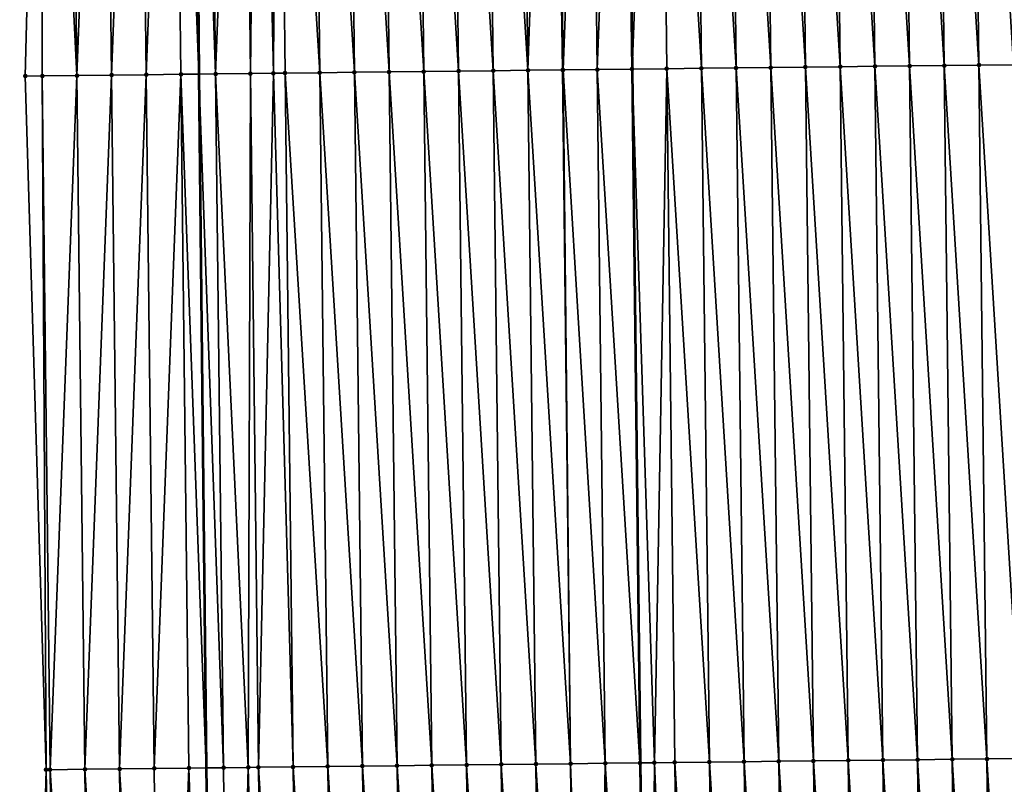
# Model space of a CAD drawing. Header units: feet. Extents: x 2007189 to 2022806, y 818621 to 837694.
# Tile 300 of 656: x 2011358 to 2011386, y 828287 to 828309. Entities that reach past the tile are written whole.
import ezdxf

# ---------------------------------------------------------------- set-up
doc = ezdxf.new("R2010")
doc.units = ezdxf.units.FT
doc.header["$MEASUREMENT"] = 0
for name, color, linetype, lineweight in [('EP_Travel Lane', 172, 'Continuous', 53), ('Road Shots', 141, 'Continuous', 100), ('Road X-Section', 40, 'Continuous', 13), ('STRIPING', 60, 'Continuous', 53)]:
    doc.layers.add(name, color=color, linetype=linetype, lineweight=lineweight)
doc.layers.add('I-77-MM17-21_SB-Surface-Border', color=7, linetype='Continuous')
doc.layers.add('I-77-MM17-21_SB-Surface-TIN', color=7, linetype='Continuous')

msp = doc.modelspace()

# ---------------------------------------------------------------- linework, layer by layer
at = {"layer": 'EP_Travel Lane'}
msp.add_polyline3d([(2011362.090459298, 828367.0091670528, 313.0134649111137), (2011362.301890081, 828347.0104009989, 312.9417075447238), (2011362.513324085, 828327.0113303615, 312.9429460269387), (2011362.724757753, 828307.0122913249, 312.9366085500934), (2011362.936191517, 828287.0132433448, 312.9324151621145), (2011363.147623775, 828267.0143377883, 312.8940771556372), (2011363.359057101, 828247.015331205, 312.8799341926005), (2011363.570491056, 828227.0162650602, 312.8800955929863), (2011364.027925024, 828206.7875783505, 312.8866901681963), (2011364.484733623, 828186.7927161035, 312.8711942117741), (2011364.967145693, 828166.7495134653, 312.8421257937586), (2011365.48060888, 828146.7560267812, 312.8297791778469), (2011365.994072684, 828126.7625160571, 312.8254975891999), (2011366.507535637, 828106.769038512, 312.8101367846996), (2011367.020998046, 828086.7755821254, 312.7878664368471), (2011367.592015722, 828066.3581299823, 312.7558330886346), (2011368.38799054, 828046.3738156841, 312.722223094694), (2011369.183961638, 828026.3895947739, 312.667155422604), (2011369.979932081, 828006.4053902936, 312.608368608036), (2011370.845028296, 827986.1266914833, 312.501901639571), (2011371.959655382, 827966.1582990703, 312.3544364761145), (2011373.074293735, 827946.1897048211, 312.2403113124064)], dxfattribs=at)
at = {"layer": 'I-77-MM17-21_SB-Surface-Border', "color": 3, "linetype": 'Continuous', "lineweight": -3}
msp.add_polyline3d([(2011369.992641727, 827946.0151542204, 312.348378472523), (2011368.398106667, 827965.9564717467, 312.4948800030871), (2011366.205569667, 827985.8638882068, 312.6671626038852), (2011365.127049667, 828006.194827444, 312.7721047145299), (2011363.640016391, 828026.1490374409, 312.8564500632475), (2011362.819983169, 828046.1322686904, 312.8998966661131), (2011362.123512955, 828066.1209136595, 312.9271184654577), (2011361.277085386, 828086.636423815, 312.9749362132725), (2011362.064469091, 828106.6614337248, 312.9423808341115), (2011360.74094608, 828126.6353787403, 312.953530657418), (2011360.864965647, 828146.6443886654, 312.918962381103), (2011359.573277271, 828166.6190859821, 312.9353243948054), (2011360.254247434, 828186.6997317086, 312.9327916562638), (2011358.595489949, 828206.668270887, 312.9389964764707), (2011359.660162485, 828226.9710545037, 312.9137369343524), (2011358.906641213, 828246.9638835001, 312.9109583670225), (2011357.880103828, 828266.953554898, 312.9108070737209), (2011358.321128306, 828286.96011335, 312.9173304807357), (2011357.719007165, 828306.9546546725, 312.9223915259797), (2011358.222383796, 828326.9619537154, 312.9236595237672), (2011359.913850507, 828346.9828838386, 312.9399741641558), (2011357.560014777, 828366.9570495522, 312.9894615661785)], dxfattribs=at)
at = {"layer": 'I-77-MM17-21_SB-Surface-TIN', "color": 128, "linetype": 'Continuous', "lineweight": -3}
for points in [[(2011363.207405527, 828307.0178428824, 312.9393436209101), (2011363.976834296, 828327.0281600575, 312.9522058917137), (2011362.97690049, 828327.0166542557, 312.9475624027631)], [(2011363.207405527, 828307.0178428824, 312.9393436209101), (2011364.207339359, 828307.0293465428, 312.9445005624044), (2011363.976834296, 828327.0281600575, 312.9522058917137)], [(2011364.207339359, 828307.0293465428, 312.9445005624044), (2011364.417307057, 828327.0332343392, 312.9528241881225), (2011363.976834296, 828327.0281600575, 312.9522058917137)], [(2011364.207339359, 828307.0293465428, 312.9445005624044), (2011364.873485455, 828307.0370195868, 312.9456783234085), (2011364.417307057, 828327.0332343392, 312.9528241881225)], [(2011364.873485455, 828307.0370195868, 312.9456783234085), (2011364.976767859, 828327.0396869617, 312.951790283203), (2011364.417307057, 828327.0332343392, 312.9528241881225)], [(2011364.873485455, 828307.0370195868, 312.9456783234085), (2011365.207272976, 828307.0408687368, 312.9452141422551), (2011364.976767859, 828327.0396869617, 312.951790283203)], [(2011366.207206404, 828307.0524073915, 312.9419814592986), (2011365.976701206, 828327.0512326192, 312.9468786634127), (2011364.976767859, 828327.0396869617, 312.951790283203)], [(2011365.207272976, 828307.0408687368, 312.9452141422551), (2011366.207206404, 828307.0524073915, 312.9419814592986), (2011364.976767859, 828327.0396869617, 312.951790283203)], [(2011367.207139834, 828307.0639457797, 312.9388125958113), (2011366.976634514, 828327.0627816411, 312.9411605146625), (2011365.976701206, 828327.0512326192, 312.9468786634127)], [(2011366.207206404, 828307.0524073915, 312.9419814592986), (2011367.207139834, 828307.0639457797, 312.9388125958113), (2011365.976701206, 828327.0512326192, 312.9468786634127)], [(2011368.207073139, 828307.0754951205, 312.9330179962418), (2011367.976567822, 828327.0743307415, 312.9354234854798), (2011366.976634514, 828327.0627816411, 312.9411605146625)], [(2011367.207139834, 828307.0639457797, 312.9388125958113), (2011368.207073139, 828307.0754951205, 312.9330179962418), (2011366.976634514, 828327.0627816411, 312.9411605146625)], [(2011369.207006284, 828307.0870582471, 312.9239182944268), (2011368.976501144, 828327.0858785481, 312.9299966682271), (2011367.976567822, 828327.0743307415, 312.9354234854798)], [(2011368.207073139, 828307.0754951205, 312.9330179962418), (2011369.207006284, 828307.0870582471, 312.9239182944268), (2011367.976567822, 828327.0743307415, 312.9354234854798)], [(2011370.206939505, 828307.09861482, 312.9163897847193), (2011369.976434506, 828327.0974228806, 312.9254027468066), (2011368.976501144, 828327.0858785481, 312.9299966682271)], [(2011369.207006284, 828307.0870582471, 312.9239182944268), (2011370.206939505, 828307.09861482, 312.9163897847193), (2011368.976501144, 828327.0858785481, 312.9299966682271)], [(2011371.206872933, 828307.1101534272, 312.9131684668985), (2011370.976367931, 828327.1089616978, 312.9221310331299), (2011369.976434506, 828327.0974228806, 312.9254027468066)], [(2011370.206939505, 828307.09861482, 312.9163897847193), (2011371.206872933, 828307.1101534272, 312.9131684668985), (2011369.976434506, 828327.0974228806, 312.9254027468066)], [(2011372.206806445, 828307.1216848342, 312.9116733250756), (2011371.976301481, 828327.1204897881, 312.9214310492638), (2011370.976367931, 828327.1089616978, 312.9221310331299)], [(2011371.206872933, 828307.1101534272, 312.9131684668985), (2011372.206806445, 828307.1216848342, 312.9116733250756), (2011370.976367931, 828327.1089616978, 312.9221310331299)], [(2011372.206806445, 828307.1216848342, 312.9116733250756), (2011372.895218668, 828327.1310772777, 312.9223638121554), (2011371.976301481, 828327.1204897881, 312.9214310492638)], [(2011372.206806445, 828307.1216848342, 312.9116733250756), (2011373.206740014, 828307.1332112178, 312.9113825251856), (2011372.895218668, 828327.1310772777, 312.9223638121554)], [(2011373.206740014, 828307.1332112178, 312.9113825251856), (2011372.976235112, 828327.1320107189, 312.9224475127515), (2011372.895218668, 828327.1310772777, 312.9223638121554)], [(2011373.220167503, 828307.1333660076, 312.9113764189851), (2011373.976168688, 828327.1435365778, 312.9222824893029), (2011372.976235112, 828327.1320107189, 312.9224475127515)], [(2011373.206740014, 828307.1332112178, 312.9113825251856), (2011373.220167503, 828307.1333660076, 312.9113764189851), (2011372.976235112, 828327.1320107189, 312.9224475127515)], [(2011373.220167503, 828307.1333660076, 312.9113764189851), (2011374.206673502, 828307.1447445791, 312.9094188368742), (2011373.976168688, 828327.1435365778, 312.9222824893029)], [(2011374.206673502, 828307.1447445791, 312.9094188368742), (2011374.972127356, 828327.1550244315, 312.9202455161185), (2011373.976168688, 828327.1435365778, 312.9222824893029)], [(2011374.206673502, 828307.1447445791, 312.9094188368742), (2011375.206606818, 828307.1562929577, 312.9038549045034), (2011374.972127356, 828327.1550244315, 312.9202455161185)], [(2011374.976102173, 828327.1550702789, 312.9202373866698), (2011374.972127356, 828327.1550244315, 312.9202455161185), (2011375.207089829, 828307.1562985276, 312.9038542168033)], [(2011375.206606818, 828307.1562929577, 312.9038549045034), (2011375.207089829, 828307.1562985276, 312.9038542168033), (2011374.972127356, 828327.1550244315, 312.9202455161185)], [(2011374.976102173, 828327.1550702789, 312.9202373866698), (2011375.207089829, 828307.1562985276, 312.9038542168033), (2011375.976035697, 828327.1666005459, 312.9190155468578)], [(2011376.206540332, 828307.1678240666, 312.9024312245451), (2011375.976035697, 828327.1666005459, 312.9190155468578), (2011375.207089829, 828307.1562985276, 312.9038542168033)], [(2011377.206473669, 828307.179370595, 312.8973107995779), (2011376.97596904, 828327.1781465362, 312.9140241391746), (2011375.976035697, 828327.1666005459, 312.9190155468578)], [(2011376.206540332, 828307.1678240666, 312.9024312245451), (2011377.206473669, 828307.179370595, 312.8973107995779), (2011375.976035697, 828327.1666005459, 312.9190155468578)], [(2011378.206406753, 828307.1909390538, 312.8869327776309), (2011377.975902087, 828327.189718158, 312.9028877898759), (2011376.97596904, 828327.1781465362, 312.9140241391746)], [(2011377.206473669, 828307.179370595, 312.8973107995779), (2011378.206406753, 828307.1909390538, 312.8869327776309), (2011376.97596904, 828327.1781465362, 312.9140241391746)], [(2011379.206339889, 828307.2025030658, 312.8776207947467), (2011378.975835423, 828327.2012647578, 312.8977503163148), (2011377.975902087, 828327.189718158, 312.9028877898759)], [(2011378.206406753, 828307.1909390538, 312.8869327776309), (2011379.206339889, 828307.2025030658, 312.8776207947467), (2011377.975902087, 828327.189718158, 312.9028877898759)], [(2011380.206273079, 828307.2140622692, 312.8694617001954), (2011379.975768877, 828327.2128011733, 312.8950543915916), (2011378.975835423, 828327.2012647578, 312.8977503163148)], [(2011379.206339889, 828307.2025030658, 312.8776207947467), (2011380.206273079, 828307.2140622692, 312.8694617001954), (2011378.975835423, 828327.2012647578, 312.8977503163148)], [(2011381.206206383, 828307.2256116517, 312.8636570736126), (2011380.97570217, 828327.2243515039, 312.8890224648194), (2011379.975768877, 828327.2128011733, 312.8950543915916)], [(2011380.206273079, 828307.2140622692, 312.8694617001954), (2011381.206206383, 828307.2256116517, 312.8636570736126), (2011379.975768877, 828327.2128011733, 312.8950543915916)], [(2011382.206139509, 828307.2371764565, 312.854155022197), (2011381.975635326, 828327.2359137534, 312.8801330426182), (2011380.97570217, 828327.2243515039, 312.8890224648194)], [(2011381.206206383, 828307.2256116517, 312.8636570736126), (2011382.206139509, 828307.2371764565, 312.854155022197), (2011380.97570217, 828327.2243515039, 312.8890224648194)], [(2011383.206072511, 828307.2487520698, 312.8420617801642), (2011382.975568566, 828327.2474686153, 312.8730147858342), (2011381.975635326, 828327.2359137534, 312.8801330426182)], [(2011382.206139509, 828307.2371764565, 312.854155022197), (2011383.206072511, 828307.2487520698, 312.8420617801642), (2011381.975635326, 828327.2359137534, 312.8801330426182)], [(2011384.206005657, 828307.2603151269, 312.8329787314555), (2011383.975501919, 828327.2590137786, 312.8682216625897), (2011382.975568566, 828327.2474686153, 312.8730147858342)], [(2011383.206072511, 828307.2487520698, 312.8420617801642), (2011384.206005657, 828307.2603151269, 312.8329787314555), (2011382.975568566, 828327.2474686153, 312.8730147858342)], [(2011385.205939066, 828307.2718553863, 312.8293612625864), (2011384.975435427, 828327.2705454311, 312.8666676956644), (2011383.975501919, 828327.2590137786, 312.8682216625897)], [(2011384.206005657, 828307.2603151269, 312.8329787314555), (2011385.205939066, 828307.2718553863, 312.8293612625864), (2011383.975501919, 828327.2590137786, 312.8682216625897)], [(2011386.205872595, 828307.2833853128, 312.8282210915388), (2011385.975368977, 828327.282073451, 312.8659845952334), (2011384.975435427, 828327.2705454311, 312.8666676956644)], [(2011385.205939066, 828307.2718553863, 312.8293612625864), (2011386.205872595, 828307.2833853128, 312.8282210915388), (2011384.975435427, 828327.2705454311, 312.8666676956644)], [(2011358.207736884, 828306.9602802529, 312.9241862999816), (2011358.222383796, 828326.9619537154, 312.9236595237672), (2011357.719007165, 828306.9546546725, 312.9223915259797)], [(2011358.207736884, 828306.9602802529, 312.9241862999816), (2011359.207670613, 828306.9717927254, 312.9272305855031), (2011358.222383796, 828326.9619537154, 312.9236595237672)], [(2011359.207670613, 828306.9717927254, 312.9272305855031), (2011358.977165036, 828326.9706509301, 312.9242218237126), (2011358.222383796, 828326.9619537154, 312.9236595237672)], [(2011359.207670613, 828306.9717927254, 312.9272305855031), (2011359.977098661, 828326.9821724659, 312.9250932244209), (2011358.977165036, 828326.9706509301, 312.9242218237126)], [(2011359.207670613, 828306.9717927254, 312.9272305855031), (2011360.20760425, 828306.983313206, 312.9283549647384), (2011359.977098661, 828326.9821724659, 312.9250932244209)], [(2011360.20760425, 828306.983313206, 312.9283549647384), (2011360.977032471, 828326.993677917, 312.9298208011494), (2011359.977098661, 828326.9821724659, 312.9250932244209)], [(2011360.20760425, 828306.983313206, 312.9283549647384), (2011361.207537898, 828306.994832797, 312.9296926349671), (2011360.977032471, 828326.993677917, 312.9298208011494)], [(2011361.207537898, 828306.994832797, 312.9296926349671), (2011361.976966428, 828327.0051706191, 312.9376048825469), (2011360.977032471, 828326.993677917, 312.9298208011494)], [(2011361.207537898, 828306.994832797, 312.9296926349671), (2011362.207471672, 828307.0063413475, 312.9336771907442), (2011361.976966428, 828327.0051706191, 312.9376048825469)], [(2011361.976966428, 828327.0051706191, 312.9376048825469), (2011362.724757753, 828307.0122913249, 312.9366085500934), (2011362.513324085, 828327.0113303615, 312.9429460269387)], [(2011362.207471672, 828307.0063413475, 312.9336771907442), (2011362.724757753, 828307.0122913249, 312.9366085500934), (2011361.976966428, 828327.0051706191, 312.9376048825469)], [(2011363.207405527, 828307.0178428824, 312.9393436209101), (2011362.97690049, 828327.0166542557, 312.9475624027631), (2011362.513324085, 828327.0113303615, 312.9429460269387)], [(2011363.207405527, 828307.0178428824, 312.9393436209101), (2011362.513324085, 828327.0113303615, 312.9429460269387), (2011362.724757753, 828307.0122913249, 312.9366085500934)], [(2011375.851770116, 828287.162457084, 312.8486108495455), (2011376.206540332, 828307.1678240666, 312.9024312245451), (2011375.207089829, 828307.1562985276, 312.9038542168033)], [(2011375.851770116, 828287.162457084, 312.8486108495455), (2011376.437043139, 828287.1692061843, 312.8478244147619), (2011376.206540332, 828307.1678240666, 312.9024312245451)], [(2011377.436976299, 828287.1807680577, 312.839025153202), (2011377.206473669, 828307.179370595, 312.8973107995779), (2011376.206540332, 828307.1678240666, 312.9024312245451)], [(2011376.437043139, 828287.1692061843, 312.8478244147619), (2011377.436976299, 828287.1807680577, 312.839025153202), (2011376.206540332, 828307.1678240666, 312.9024312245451)], [(2011378.436909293, 828287.1923443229, 312.8267755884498), (2011378.206406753, 828307.1909390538, 312.8869327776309), (2011377.206473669, 828307.179370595, 312.8973107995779)], [(2011377.436976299, 828287.1807680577, 312.839025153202), (2011378.436909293, 828287.1923443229, 312.8267755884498), (2011377.206473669, 828307.179370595, 312.8973107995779)], [(2011379.436842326, 828287.2039172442, 312.8153276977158), (2011379.206339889, 828307.2025030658, 312.8776207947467), (2011378.206406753, 828307.1909390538, 312.8869327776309)], [(2011378.436909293, 828287.1923443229, 312.8267755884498), (2011379.436842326, 828287.2039172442, 312.8153276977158), (2011378.206406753, 828307.1909390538, 312.8869327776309)], [(2011380.436775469, 828287.2154806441, 312.8061624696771), (2011380.206273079, 828307.2140622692, 312.8694617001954), (2011379.206339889, 828307.2025030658, 312.8776207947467)], [(2011379.436842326, 828287.2039172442, 312.8153276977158), (2011380.436775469, 828287.2154806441, 312.8061624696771), (2011379.206339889, 828307.2025030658, 312.8776207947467)], [(2011381.436708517, 828287.2270522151, 312.795038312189), (2011381.206206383, 828307.2256116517, 312.8636570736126), (2011380.206273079, 828307.2140622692, 312.8694617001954)], [(2011380.436775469, 828287.2154806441, 312.8061624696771), (2011381.436708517, 828287.2270522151, 312.795038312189), (2011380.206273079, 828307.2140622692, 312.8694617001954)], [(2011382.436641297, 828287.2386470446, 312.7783380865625), (2011382.206139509, 828307.2371764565, 312.854155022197), (2011381.206206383, 828307.2256116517, 312.8636570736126)], [(2011381.436708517, 828287.2270522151, 312.795038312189), (2011382.436641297, 828287.2386470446, 312.7783380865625), (2011381.206206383, 828307.2256116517, 312.8636570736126)], [(2011383.436574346, 828287.2502185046, 312.7672405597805), (2011383.206072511, 828307.2487520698, 312.8420617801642), (2011382.206139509, 828307.2371764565, 312.854155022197)], [(2011382.436641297, 828287.2386470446, 312.7783380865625), (2011383.436574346, 828287.2502185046, 312.7672405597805), (2011382.206139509, 828307.2371764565, 312.854155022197)], [(2011384.436507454, 828287.2617849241, 312.7573513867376), (2011384.206005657, 828307.2603151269, 312.8329787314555), (2011383.206072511, 828307.2487520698, 312.8420617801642)], [(2011383.436574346, 828287.2502185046, 312.7672405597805), (2011384.436507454, 828287.2617849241, 312.7573513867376), (2011383.206072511, 828307.2487520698, 312.8420617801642)], [(2011385.436440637, 828287.2733448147, 312.7490275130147), (2011385.205939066, 828307.2718553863, 312.8293612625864), (2011384.206005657, 828307.2603151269, 312.8329787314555)], [(2011384.436507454, 828287.2617849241, 312.7573513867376), (2011385.436440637, 828287.2733448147, 312.7490275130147), (2011384.206005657, 828307.2603151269, 312.8329787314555)], [(2011386.436374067, 828287.2848832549, 312.7458461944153), (2011386.205872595, 828307.2833853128, 312.8282210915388), (2011385.205939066, 828307.2718553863, 312.8293612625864)], [(2011385.436440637, 828287.2733448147, 312.7490275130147), (2011386.436374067, 828287.2848832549, 312.7458461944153), (2011385.205939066, 828307.2718553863, 312.8293612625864)], [(2011358.321128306, 828286.96011335, 312.9173304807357), (2011358.207736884, 828306.9602802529, 312.9241862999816), (2011357.719007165, 828306.9546546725, 312.9223915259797)], [(2011358.438242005, 828286.9614616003, 312.9177127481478), (2011359.207670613, 828306.9717927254, 312.9272305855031), (2011358.207736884, 828306.9602802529, 312.9241862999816)], [(2011358.438242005, 828286.9614616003, 312.9177127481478), (2011358.207736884, 828306.9602802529, 312.9241862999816), (2011358.321128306, 828286.96011335, 312.9173304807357)], [(2011358.438242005, 828286.9614616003, 312.9177127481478), (2011359.438175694, 828286.9729776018, 312.9199109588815), (2011359.207670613, 828306.9717927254, 312.9272305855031)], [(2011359.438175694, 828286.9729776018, 312.9199109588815), (2011360.20760425, 828306.983313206, 312.9283549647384), (2011359.207670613, 828306.9717927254, 312.9272305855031)], [(2011359.438175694, 828286.9729776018, 312.9199109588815), (2011360.438109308, 828286.9845000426, 312.9205653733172), (2011360.20760425, 828306.983313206, 312.9283549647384)], [(2011360.438109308, 828286.9845000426, 312.9205653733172), (2011361.207537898, 828306.994832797, 312.9296926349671), (2011360.20760425, 828306.983313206, 312.9283549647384)], [(2011360.438109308, 828286.9845000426, 312.9205653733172), (2011361.438043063, 828286.9960102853, 312.924144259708), (2011361.207537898, 828306.994832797, 312.9296926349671)], [(2011361.438043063, 828286.9960102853, 312.924144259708), (2011362.207471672, 828307.0063413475, 312.9336771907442), (2011361.207537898, 828306.994832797, 312.9296926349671)], [(2011361.438043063, 828286.9960102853, 312.924144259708), (2011362.437976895, 828287.0075138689, 312.9293195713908), (2011362.207471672, 828307.0063413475, 312.9336771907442)], [(2011362.207471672, 828307.0063413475, 312.9336771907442), (2011362.936191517, 828287.0132433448, 312.9324151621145), (2011362.724757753, 828307.0122913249, 312.9366085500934)], [(2011362.437976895, 828287.0075138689, 312.9293195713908), (2011362.936191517, 828287.0132433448, 312.9324151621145), (2011362.207471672, 828307.0063413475, 312.9336771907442)], [(2011363.437910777, 828287.0190131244, 312.9355325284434), (2011363.207405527, 828307.0178428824, 312.9393436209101), (2011362.724757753, 828307.0122913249, 312.9366085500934)], [(2011363.437910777, 828287.0190131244, 312.9355325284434), (2011362.724757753, 828307.0122913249, 312.9366085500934), (2011362.936191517, 828287.0132433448, 312.9324151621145)], [(2011364.145504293, 828287.0271626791, 312.9370002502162), (2011364.207339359, 828307.0293465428, 312.9445005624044), (2011363.207405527, 828307.0178428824, 312.9393436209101)], [(2011363.437910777, 828287.0190131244, 312.9355325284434), (2011364.145504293, 828287.0271626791, 312.9370002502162), (2011363.207405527, 828307.0178428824, 312.9393436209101)], [(2011364.145504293, 828287.0271626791, 312.9370002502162), (2011364.437844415, 828287.0305335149, 312.9366785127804), (2011364.207339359, 828307.0293465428, 312.9445005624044)], [(2011364.437844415, 828287.0305335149, 312.9366785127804), (2011364.873485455, 828307.0370195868, 312.9456783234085), (2011364.207339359, 828307.0293465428, 312.9445005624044)], [(2011364.437844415, 828287.0305335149, 312.9366785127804), (2011365.437777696, 828287.0420848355, 312.9304092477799), (2011364.873485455, 828307.0370195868, 312.9456783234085)], [(2011365.437777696, 828287.0420848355, 312.9304092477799), (2011365.207272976, 828307.0408687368, 312.9452141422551), (2011364.873485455, 828307.0370195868, 312.9456783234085)], [(2011366.437710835, 828287.0536485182, 312.9211762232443), (2011366.207206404, 828307.0524073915, 312.9419814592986), (2011365.207272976, 828307.0408687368, 312.9452141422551)], [(2011365.437777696, 828287.0420848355, 312.9304092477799), (2011366.437710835, 828287.0536485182, 312.9211762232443), (2011365.207272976, 828307.0408687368, 312.9452141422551)], [(2011367.437643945, 828287.0652147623, 312.9113291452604), (2011367.207139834, 828307.0639457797, 312.9388125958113), (2011366.207206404, 828307.0524073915, 312.9419814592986)], [(2011366.437710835, 828287.0536485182, 312.9211762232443), (2011367.437643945, 828287.0652147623, 312.9113291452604), (2011366.207206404, 828307.0524073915, 312.9419814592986)], [(2011368.437577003, 828287.0767854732, 312.9004112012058), (2011368.207073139, 828307.0754951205, 312.9330179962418), (2011367.207139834, 828307.0639457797, 312.9388125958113)], [(2011367.437643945, 828287.0652147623, 312.9113291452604), (2011368.437577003, 828287.0767854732, 312.9004112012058), (2011367.207139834, 828307.0639457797, 312.9388125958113)], [(2011369.437509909, 828287.0883694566, 312.8863112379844), (2011369.207006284, 828307.0870582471, 312.9239182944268), (2011368.207073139, 828307.0754951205, 312.9330179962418)], [(2011368.437577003, 828287.0767854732, 312.9004112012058), (2011369.437509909, 828287.0883694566, 312.8863112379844), (2011368.207073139, 828307.0754951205, 312.9330179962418)], [(2011370.437442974, 828287.0999395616, 312.8755385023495), (2011370.206939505, 828307.09861482, 312.9163897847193), (2011369.207006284, 828307.0870582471, 312.9239182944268)], [(2011369.437509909, 828287.0883694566, 312.8863112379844), (2011370.437442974, 828287.0999395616, 312.8755385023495), (2011369.207006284, 828307.0870582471, 312.9239182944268)], [(2011371.437376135, 828287.1115013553, 312.8667583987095), (2011371.206872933, 828307.1101534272, 312.9131684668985), (2011370.206939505, 828307.09861482, 312.9163897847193)], [(2011370.437442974, 828287.0999395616, 312.8755385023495), (2011371.437376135, 828287.1115013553, 312.8667583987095), (2011370.206939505, 828307.09861482, 312.9163897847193)], [(2011372.437309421, 828287.123052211, 312.8606005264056), (2011372.206806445, 828307.1216848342, 312.9116733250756), (2011371.206872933, 828307.1101534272, 312.9131684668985)], [(2011371.437376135, 828287.1115013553, 312.8667583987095), (2011372.437309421, 828287.123052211, 312.8606005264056), (2011371.206872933, 828307.1101534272, 312.9131684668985)], [(2011373.437242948, 828287.134582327, 312.8594149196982), (2011373.206740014, 828307.1332112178, 312.9113825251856), (2011372.206806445, 828307.1216848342, 312.9116733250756)], [(2011372.437309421, 828287.123052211, 312.8606005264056), (2011373.437242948, 828287.134582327, 312.8594149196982), (2011372.206806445, 828307.1216848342, 312.9116733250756)], [(2011373.437242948, 828287.134582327, 312.8594149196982), (2011373.220167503, 828307.1333660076, 312.9113764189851), (2011373.206740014, 828307.1332112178, 312.9113825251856)], [(2011374.437176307, 828287.1461269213, 312.854758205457), (2011374.206673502, 828307.1447445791, 312.9094188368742), (2011373.220167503, 828307.1333660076, 312.9113764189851)], [(2011373.437242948, 828287.134582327, 312.8594149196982), (2011374.437176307, 828287.1461269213, 312.854758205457), (2011373.220167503, 828307.1333660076, 312.9113764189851)], [(2011375.437109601, 828287.1576770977, 312.8487632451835), (2011375.206606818, 828307.1562929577, 312.9038549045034), (2011374.206673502, 828307.1447445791, 312.9094188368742)], [(2011374.437176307, 828287.1461269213, 312.854758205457), (2011375.437109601, 828287.1576770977, 312.8487632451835), (2011374.206673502, 828307.1447445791, 312.9094188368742)], [(2011375.437109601, 828287.1576770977, 312.8487632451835), (2011375.207089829, 828307.1562985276, 312.9038542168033), (2011375.206606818, 828307.1562929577, 312.9038549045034)], [(2011375.851770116, 828287.162457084, 312.8486108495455), (2011375.207089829, 828307.1562985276, 312.9038542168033), (2011375.442050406, 828287.1577340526, 312.8487614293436)], [(2011375.437109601, 828287.1576770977, 312.8487632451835), (2011375.442050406, 828287.1577340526, 312.8487614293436), (2011375.207089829, 828307.1562985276, 312.9038542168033)], [(2011362.437976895, 828287.0075138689, 312.9293195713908), (2011363.147623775, 828267.0143377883, 312.8940771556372), (2011362.936191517, 828287.0132433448, 312.9324151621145)], [(2011363.668414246, 828267.0203378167, 312.8946930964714), (2011363.437910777, 828287.0190131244, 312.9355325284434), (2011362.936191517, 828287.0132433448, 312.9324151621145)], [(2011363.668414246, 828267.0203378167, 312.8946930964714), (2011362.936191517, 828287.0132433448, 312.9324151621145), (2011363.147623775, 828267.0143377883, 312.8940771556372)], [(2011363.668414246, 828267.0203378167, 312.8946930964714), (2011364.145504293, 828287.0271626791, 312.9370002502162), (2011363.437910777, 828287.0190131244, 312.9355325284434)], [(2011363.668414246, 828267.0203378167, 312.8946930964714), (2011364.668347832, 828267.0318627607, 312.8947473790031), (2011364.145504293, 828287.0271626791, 312.9370002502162)], [(2011364.668347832, 828267.0318627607, 312.8947473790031), (2011364.437844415, 828287.0305335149, 312.9366785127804), (2011364.145504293, 828287.0271626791, 312.9370002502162)], [(2011365.668281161, 828267.0434099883, 312.8894593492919), (2011365.437777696, 828287.0420848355, 312.9304092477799), (2011364.437844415, 828287.0305335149, 312.9366785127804)], [(2011364.668347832, 828267.0318627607, 312.8947473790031), (2011365.668281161, 828267.0434099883, 312.8894593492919), (2011364.437844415, 828287.0305335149, 312.9366785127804)], [(2011366.668214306, 828267.0549731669, 312.8803471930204), (2011366.437710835, 828287.0536485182, 312.9211762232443), (2011365.437777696, 828287.0420848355, 312.9304092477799)], [(2011365.668281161, 828267.0434099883, 312.8894593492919), (2011366.668214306, 828267.0549731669, 312.8803471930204), (2011365.437777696, 828287.0420848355, 312.9304092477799)], [(2011367.668147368, 828267.0665434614, 312.8695290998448), (2011367.437643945, 828287.0652147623, 312.9113291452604), (2011366.437710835, 828287.0536485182, 312.9211762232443)], [(2011366.668214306, 828267.0549731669, 312.8803471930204), (2011367.668147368, 828267.0665434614, 312.8695290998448), (2011366.437710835, 828287.0536485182, 312.9211762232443)], [(2011368.668080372, 828267.0781188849, 312.8574812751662), (2011368.437577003, 828287.0767854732, 312.9004112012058), (2011367.437643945, 828287.0652147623, 312.9113291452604)], [(2011367.668147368, 828267.0665434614, 312.8695290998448), (2011368.668080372, 828267.0781188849, 312.8574812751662), (2011367.437643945, 828287.0652147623, 312.9113291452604)], [(2011369.668013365, 828267.089695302, 312.8451953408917), (2011369.437509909, 828287.0883694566, 312.8863112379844), (2011368.437577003, 828287.0767854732, 312.9004112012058)], [(2011368.668080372, 828267.0781188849, 312.8574812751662), (2011369.668013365, 828267.089695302, 312.8451953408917), (2011368.437577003, 828287.0767854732, 312.9004112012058)], [(2011370.667946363, 828267.1012711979, 312.8330342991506), (2011370.437442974, 828287.0999395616, 312.8755385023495), (2011369.437509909, 828287.0883694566, 312.8863112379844)], [(2011369.668013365, 828267.089695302, 312.8451953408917), (2011370.667946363, 828267.1012711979, 312.8330342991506), (2011369.437509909, 828287.0883694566, 312.8863112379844)], [(2011371.66787952, 828267.1128333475, 312.824168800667), (2011371.437376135, 828287.1115013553, 312.8667583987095), (2011370.437442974, 828287.0999395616, 312.8755385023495)], [(2011370.667946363, 828267.1012711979, 312.8330342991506), (2011371.66787952, 828267.1128333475, 312.824168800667), (2011370.437442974, 828287.0999395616, 312.8755385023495)], [(2011372.667812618, 828267.1244005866, 312.8140831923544), (2011372.437309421, 828287.123052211, 312.8606005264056), (2011371.437376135, 828287.1115013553, 312.8667583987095)], [(2011371.66787952, 828267.1128333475, 312.824168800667), (2011372.667812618, 828267.1244005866, 312.8140831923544), (2011371.437376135, 828287.1115013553, 312.8667583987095)], [(2011373.66774583, 828267.1359578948, 312.8063784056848), (2011373.437242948, 828287.134582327, 312.8594149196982), (2011372.437309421, 828287.123052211, 312.8606005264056)], [(2011372.667812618, 828267.1244005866, 312.8140831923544), (2011373.66774583, 828267.1359578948, 312.8063784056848), (2011372.437309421, 828287.123052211, 312.8606005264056)], [(2011374.142066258, 828267.1414271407, 312.8058369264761), (2011374.437176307, 828287.1461269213, 312.854758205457), (2011373.437242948, 828287.134582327, 312.8594149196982)], [(2011373.66774583, 828267.1359578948, 312.8063784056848), (2011374.142066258, 828267.1414271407, 312.8058369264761), (2011373.437242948, 828287.134582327, 312.8594149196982)], [(2011374.142066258, 828267.1414271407, 312.8058369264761), (2011374.667679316, 828267.1474915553, 312.8043430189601), (2011374.437176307, 828287.1461269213, 312.854758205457)], [(2011375.66761243, 828267.1590573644, 312.794600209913), (2011375.437109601, 828287.1576770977, 312.8487632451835), (2011374.437176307, 828287.1461269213, 312.854758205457)], [(2011374.667679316, 828267.1474915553, 312.8043430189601), (2011375.66761243, 828267.1590573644, 312.794600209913), (2011374.437176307, 828287.1461269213, 312.854758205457)], [(2011375.66761243, 828267.1590573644, 312.794600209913), (2011375.442050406, 828287.1577340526, 312.8487614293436), (2011375.437109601, 828287.1576770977, 312.8487632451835)], [(2011375.851770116, 828287.162457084, 312.8486108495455), (2011375.442050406, 828287.1577340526, 312.8487614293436), (2011375.677011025, 828267.159165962, 312.7945354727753)], [(2011375.66761243, 828267.1590573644, 312.794600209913), (2011375.677011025, 828267.159165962, 312.7945354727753), (2011375.442050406, 828287.1577340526, 312.8487614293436)], [(2011376.667545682, 828267.1706112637, 312.7877127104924), (2011375.851770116, 828287.162457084, 312.8486108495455), (2011375.677011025, 828267.159165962, 312.7945354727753)], [(2011376.667545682, 828267.1706112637, 312.7877127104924), (2011376.437043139, 828287.1692061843, 312.8478244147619), (2011375.851770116, 828287.162457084, 312.8486108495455)], [(2011377.667478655, 828267.1821893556, 312.7750251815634), (2011377.436976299, 828287.1807680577, 312.839025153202), (2011376.437043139, 828287.1692061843, 312.8478244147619)], [(2011376.667545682, 828267.1706112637, 312.7877127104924), (2011377.667478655, 828267.1821893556, 312.7750251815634), (2011376.437043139, 828287.1692061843, 312.8478244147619)], [(2011378.667411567, 828267.1937727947, 312.761055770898), (2011378.436909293, 828287.1923443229, 312.8267755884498), (2011377.436976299, 828287.1807680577, 312.839025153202)], [(2011377.667478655, 828267.1821893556, 312.7750251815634), (2011378.667411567, 828267.1937727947, 312.761055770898), (2011377.436976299, 828287.1807680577, 312.839025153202)], [(2011379.667344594, 828267.2053461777, 312.7494971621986), (2011379.436842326, 828287.2039172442, 312.8153276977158), (2011378.436909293, 828287.1923443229, 312.8267755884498)], [(2011378.667411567, 828267.1937727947, 312.761055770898), (2011379.667344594, 828267.2053461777, 312.7494971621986), (2011378.436909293, 828287.1923443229, 312.8267755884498)], [(2011380.667277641, 828267.21691782, 312.7383558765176), (2011380.436775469, 828287.2154806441, 312.8061624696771), (2011379.436842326, 828287.2039172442, 312.8153276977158)], [(2011379.667344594, 828267.2053461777, 312.7494971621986), (2011380.667277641, 828267.21691782, 312.7383558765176), (2011379.436842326, 828287.2039172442, 312.8153276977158)], [(2011381.667210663, 828267.2284916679, 312.7266858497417), (2011381.436708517, 828287.2270522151, 312.795038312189), (2011380.436775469, 828287.2154806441, 312.8061624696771)], [(2011380.667277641, 828267.21691782, 312.7383558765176), (2011381.667210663, 828267.2284916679, 312.7266858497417), (2011380.436775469, 828287.2154806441, 312.8061624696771)], [(2011382.66714333, 828267.2400963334, 312.7076274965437), (2011382.436641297, 828287.2386470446, 312.7783380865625), (2011381.436708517, 828287.2270522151, 312.795038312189)], [(2011381.667210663, 828267.2284916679, 312.7266858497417), (2011382.66714333, 828267.2400963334, 312.7076274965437), (2011381.436708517, 828287.2270522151, 312.795038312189)], [(2011383.667076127, 828267.2516896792, 312.6912829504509), (2011383.436574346, 828287.2502185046, 312.7672405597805), (2011382.436641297, 828287.2386470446, 312.7783380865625)], [(2011382.66714333, 828267.2400963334, 312.7076274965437), (2011383.667076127, 828267.2516896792, 312.6912829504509), (2011382.436641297, 828287.2386470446, 312.7783380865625)], [(2011384.667009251, 828267.2632547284, 312.6817223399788), (2011384.436507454, 828287.2617849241, 312.7573513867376), (2011383.436574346, 828287.2502185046, 312.7672405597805)], [(2011383.667076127, 828267.2516896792, 312.6912829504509), (2011384.667009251, 828267.2632547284, 312.6817223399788), (2011383.436574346, 828287.2502185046, 312.7672405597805)], [(2011385.666942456, 828267.2748126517, 312.6738701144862), (2011385.436440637, 828287.2733448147, 312.7490275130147), (2011384.436507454, 828287.2617849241, 312.7573513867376)], [(2011384.667009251, 828267.2632547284, 312.6817223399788), (2011385.666942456, 828267.2748126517, 312.6738701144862), (2011384.436507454, 828287.2617849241, 312.7573513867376)], [(2011386.666875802, 828267.2863584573, 312.6689230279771), (2011386.436374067, 828287.2848832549, 312.7458461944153), (2011385.436440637, 828287.2733448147, 312.7490275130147)], [(2011385.666942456, 828267.2748126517, 312.6738701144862), (2011386.666875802, 828267.2863584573, 312.6689230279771), (2011385.436440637, 828287.2733448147, 312.7490275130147)], [(2011358.668746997, 828266.9626542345, 312.9085332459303), (2011358.321128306, 828286.96011335, 312.9173304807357), (2011357.880103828, 828266.953554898, 312.9108070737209)], [(2011358.668746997, 828266.9626542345, 312.9085332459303), (2011358.438242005, 828286.9614616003, 312.9177127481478), (2011358.321128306, 828286.96011335, 312.9173304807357)], [(2011359.668680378, 828266.9741969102, 312.9043365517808), (2011359.438175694, 828286.9729776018, 312.9199109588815), (2011358.438242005, 828286.9614616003, 312.9177127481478)], [(2011358.668746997, 828266.9626542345, 312.9085332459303), (2011359.668680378, 828266.9741969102, 312.9043365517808), (2011358.438242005, 828286.9614616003, 312.9177127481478)], [(2011360.668613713, 828266.9857436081, 312.8991755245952), (2011360.438109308, 828286.9845000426, 312.9205653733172), (2011359.438175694, 828286.9729776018, 312.9199109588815)], [(2011359.668680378, 828266.9741969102, 312.9043365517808), (2011360.668613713, 828266.9857436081, 312.8991755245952), (2011359.438175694, 828286.9729776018, 312.9199109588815)], [(2011361.668547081, 828266.9972873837, 312.8947150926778), (2011361.438043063, 828286.9960102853, 312.924144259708), (2011360.438109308, 828286.9845000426, 312.9205653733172)], [(2011360.668613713, 828266.9857436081, 312.8991755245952), (2011361.668547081, 828266.9972873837, 312.8947150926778), (2011360.438109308, 828286.9845000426, 312.9205653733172)], [(2011361.668547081, 828266.9972873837, 312.8947150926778), (2011362.437976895, 828287.0075138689, 312.9293195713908), (2011361.438043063, 828286.9960102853, 312.924144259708)], [(2011361.668547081, 828266.9972873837, 312.8947150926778), (2011362.668480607, 828267.0088175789, 312.8935104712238), (2011362.437976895, 828287.0075138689, 312.9293195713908)], [(2011362.668480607, 828267.0088175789, 312.8935104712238), (2011363.147623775, 828267.0143377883, 312.8940771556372), (2011362.437976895, 828287.0075138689, 312.9293195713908)]]:
    msp.add_3dface(points, dxfattribs=at)
at = {"layer": 'Road Shots', "lineweight": 100}
for p in [(2011376.206540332, 828307.1678240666, 312.9024312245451), (2011377.206473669, 828307.179370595, 312.8973107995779), (2011378.206406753, 828307.1909390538, 312.8869327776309), (2011379.206339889, 828307.2025030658, 312.8776207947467), (2011380.206273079, 828307.2140622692, 312.8694617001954), (2011381.206206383, 828307.2256116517, 312.8636570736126), (2011382.206139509, 828307.2371764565, 312.854155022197), (2011383.206072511, 828307.2487520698, 312.8420617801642), (2011384.206005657, 828307.2603151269, 312.8329787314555), (2011385.205939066, 828307.2718553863, 312.8293612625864), (2011357.719007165, 828306.9546546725, 312.9223915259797), (2011358.207736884, 828306.9602802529, 312.9241862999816), (2011359.207670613, 828306.9717927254, 312.9272305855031), (2011360.20760425, 828306.983313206, 312.9283549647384), (2011361.207537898, 828306.994832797, 312.9296926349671), (2011362.207471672, 828307.0063413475, 312.9336771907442), (2011363.207405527, 828307.0178428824, 312.9393436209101), (2011364.207339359, 828307.0293465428, 312.9445005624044), (2011364.873485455, 828307.0370195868, 312.9456783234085), (2011365.207272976, 828307.0408687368, 312.9452141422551), (2011366.207206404, 828307.0524073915, 312.9419814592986), (2011367.207139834, 828307.0639457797, 312.9388125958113), (2011368.207073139, 828307.0754951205, 312.9330179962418), (2011369.207006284, 828307.0870582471, 312.9239182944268), (2011370.206939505, 828307.09861482, 312.9163897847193), (2011371.206872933, 828307.1101534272, 312.9131684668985), (2011372.206806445, 828307.1216848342, 312.9116733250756), (2011373.206740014, 828307.1332112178, 312.9113825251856), (2011373.220167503, 828307.1333660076, 312.9113764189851), (2011374.206673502, 828307.1447445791, 312.9094188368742), (2011375.206606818, 828307.1562929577, 312.9038549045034), (2011363.437910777, 828287.0190131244, 312.9355325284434), (2011364.145504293, 828287.0271626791, 312.9370002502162), (2011364.437844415, 828287.0305335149, 312.9366785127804), (2011365.437777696, 828287.0420848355, 312.9304092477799), (2011366.437710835, 828287.0536485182, 312.9211762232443), (2011367.437643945, 828287.0652147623, 312.9113291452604), (2011368.437577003, 828287.0767854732, 312.9004112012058), (2011369.437509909, 828287.0883694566, 312.8863112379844), (2011370.437442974, 828287.0999395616, 312.8755385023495), (2011371.437376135, 828287.1115013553, 312.8667583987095), (2011372.437309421, 828287.123052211, 312.8606005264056), (2011373.437242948, 828287.134582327, 312.8594149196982), (2011374.437176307, 828287.1461269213, 312.854758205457), (2011375.437109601, 828287.1576770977, 312.8487632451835), (2011375.851770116, 828287.162457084, 312.8486108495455), (2011376.437043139, 828287.1692061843, 312.8478244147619), (2011377.436976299, 828287.1807680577, 312.839025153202), (2011378.436909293, 828287.1923443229, 312.8267755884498), (2011379.436842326, 828287.2039172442, 312.8153276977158), (2011380.436775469, 828287.2154806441, 312.8061624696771), (2011381.436708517, 828287.2270522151, 312.795038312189), (2011382.436641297, 828287.2386470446, 312.7783380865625), (2011383.436574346, 828287.2502185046, 312.7672405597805), (2011384.436507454, 828287.2617849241, 312.7573513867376), (2011385.436440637, 828287.2733448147, 312.7490275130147), (2011358.321128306, 828286.96011335, 312.9173304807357), (2011358.438242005, 828286.9614616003, 312.9177127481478), (2011359.438175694, 828286.9729776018, 312.9199109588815), (2011360.438109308, 828286.9845000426, 312.9205653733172), (2011361.438043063, 828286.9960102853, 312.924144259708), (2011362.437976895, 828287.0075138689, 312.9293195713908)]:
    msp.add_point(p, dxfattribs=at)
at = {"layer": 'Road X-Section', "extrusion": (-0.01152507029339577, 0.9999248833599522, 0.004171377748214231), "elevation": 805065.0012400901, "flags": 128}
msp.add_lwpolyline([(-2020816.998388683, -3045.671028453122), (-2020815.998388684, -3045.639089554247), (-2020814.998388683, -3045.604961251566), (-2020813.998388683, -3045.575766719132), (-2020812.998388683, -3045.556929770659), (-2020811.998388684, -3045.533203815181), (-2020810.998388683, -3045.514370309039), (-2020810.330198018, -3045.50575238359), (-2020809.998388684, -3045.503828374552), (-2020808.998388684, -3045.498992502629), (-2020807.998388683, -3045.492005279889), (-2020806.998388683, -3045.483246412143), (-2020805.998388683, -3045.476252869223), (-2020804.998388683, -3045.469554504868), (-2020803.998388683, -3045.462322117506), (-2020802.998388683, -3045.456401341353), (-2020801.998388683, -3045.451033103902), (-2020800.998388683, -3045.445310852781), (-2020799.998388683, -3045.436783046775), (-2020798.998388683, -3045.428506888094), (-2020797.998388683, -3045.427366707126), (-2020796.998388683, -3045.423749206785), (-2020795.998388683, -3045.414666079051), (-2020794.998388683, -3045.402572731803), (-2020793.998388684, -3045.393070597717), (-2020792.998388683, -3045.387265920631), (-2020791.998388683, -3045.379106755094), (-2020790.998388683, -3045.369794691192), (-2020789.998388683, -3045.359416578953), (-2020788.998388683, -3045.354296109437), (-2020787.998388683, -3045.352872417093), (-2020786.998388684, -3045.347308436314), (-2020786.011817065, -3045.345350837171), (-2020785.998388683, -3045.345344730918), (-2020784.998388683, -3045.345053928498), (-2020783.998388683, -3045.343558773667), (-2020782.998388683, -3045.340337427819), (-2020781.998388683, -3045.332808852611), (-2020780.998388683, -3045.323709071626), (-2020779.998388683, -3045.317914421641), (-2020778.998388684, -3045.314745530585), (-2020777.998388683, -3045.311512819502), (-2020777.664578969, -3045.311048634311), (-2020776.998388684, -3045.312226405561), (-2020775.998388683, -3045.317383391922), (-2020774.998388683, -3045.323049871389), (-2020773.998388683, -3045.327034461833), (-2020772.998388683, -3045.328372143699), (-2020771.998388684, -3045.329496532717), (-2020770.998388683, -3045.332540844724), (-2020770.509626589, -3045.334335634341)], dxfattribs=at)
at = {"layer": 'Road X-Section', "extrusion": (-0.01152507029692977, 0.9999248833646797, 0.004171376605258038), "elevation": 805045.0012365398, "flags": 128}
msp.add_lwpolyline([(-2020816.998391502, -3045.698255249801), (-2020815.998391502, -3045.666627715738), (-2020814.998391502, -3045.635675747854), (-2020813.998391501, -3045.603990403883), (-2020812.998391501, -3045.582267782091), (-2020811.998391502, -3045.557281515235), (-2020810.998391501, -3045.545535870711), (-2020809.998391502, -3045.523545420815), (-2020809.881174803, -3045.522265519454), (-2020808.998391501, -3045.515756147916), (-2020807.998391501, -3045.504797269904), (-2020806.998391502, -3045.496382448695), (-2020805.998391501, -3045.490088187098), (-2020804.998391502, -3045.480251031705), (-2020803.998391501, -3045.469761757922), (-2020802.998391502, -3045.463280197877), (-2020801.998391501, -3045.453027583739), (-2020800.998391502, -3045.442141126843), (-2020799.998391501, -3045.436162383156), (-2020798.998391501, -3045.426534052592), (-2020797.998391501, -3045.423352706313), (-2020796.998391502, -3045.415028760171), (-2020795.998391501, -3045.405139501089), (-2020794.998391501, -3045.394041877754), (-2020793.998391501, -3045.377341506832), (-2020792.998391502, -3045.36621725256), (-2020791.998391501, -3045.357051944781), (-2020790.998391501, -3045.345603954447), (-2020789.998391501, -3045.33335428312), (-2020788.998391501, -3045.324554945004), (-2020788.413079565, -3045.323768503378), (-2020787.998391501, -3045.323616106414), (-2020786.998391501, -3045.317621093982), (-2020785.998391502, -3045.312964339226), (-2020784.998391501, -3045.311778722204), (-2020783.998391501, -3045.305620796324), (-2020782.998391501, -3045.296840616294), (-2020781.998391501, -3045.286067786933), (-2020780.998391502, -3045.271967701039), (-2020779.998391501, -3045.261049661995), (-2020778.998391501, -3045.251202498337), (-2020777.998391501, -3045.241969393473), (-2020776.998391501, -3045.235700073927), (-2020776.706031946, -3045.235378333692), (-2020775.998391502, -3045.236846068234), (-2020774.998391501, -3045.243059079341), (-2020773.998391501, -3045.248234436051), (-2020772.998391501, -3045.25181335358), (-2020771.998391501, -3045.252467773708), (-2020770.998391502, -3045.254666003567), (-2020770.881270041, -3045.255048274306)], dxfattribs=at)
at = {"layer": 'STRIPING'}
msp.add_polyline3d([(2011374.502204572, 828367.1522921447, 312.9971522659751), (2011374.737164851, 828347.1537530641, 312.9359825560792), (2011374.972127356, 828327.1550244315, 312.9202455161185), (2011375.207089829, 828307.1562985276, 312.9038542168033), (2011375.442050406, 828287.1577340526, 312.8487614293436), (2011375.677011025, 828267.159165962, 312.7945354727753), (2011375.91197219, 828247.1605514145, 312.751436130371), (2011376.146932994, 828227.1619675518, 312.7009914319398), (2011376.445134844, 828207.0606670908, 312.6599384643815), (2011376.883585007, 828187.0655021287, 312.6163689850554), (2011377.34176074, 828167.0488786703, 312.5826872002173), (2011377.824973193, 828147.0547150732, 312.552914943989), (2011378.308184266, 828127.060608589, 312.5043692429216), (2011378.79139486, 828107.0665219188, 312.4492277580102), (2011379.274607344, 828087.0723570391, 312.4199089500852), (2011379.824592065, 828066.8887523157, 312.3750711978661), (2011380.674402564, 828046.906911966, 312.3080477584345), (2011381.524211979, 828026.9250971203, 312.235155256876), (2011382.374023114, 828006.9432418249, 312.1715586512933), (2011383.278244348, 827986.8310335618, 312.0492297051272), (2011384.405002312, 827966.8632576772, 311.9129661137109), (2011385.531760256, 827946.8954821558, 311.7766499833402)], dxfattribs=at)

doc.saveas('drawing.dxf')
